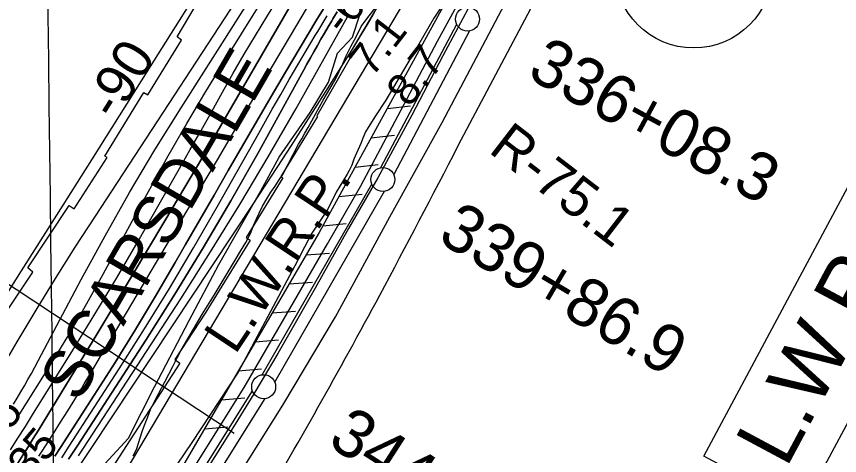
# Model space of a CAD drawing. Extents: x 3683613 to 3738215, y 469626 to 495384.
# Drawn here: x 3708751 to 3710470, y 489705 to 490621 of the extents above; entities that cross this region are included whole.
import ezdxf

# ---------------------------------------------------------------- set-up
doc = ezdxf.new("R2010")
doc.units = 0
for name, color, linetype in [('V-FLOD-BASE', 7, 'Continuous'), ('V-GRID-MAJR', 7, 'Continuous'), ('V-LEVE-TOET', 7, 'Continuous'), ('V-RIVR-EDGE', 7, 'Continuous'), ('V-RIVR-RANG', 7, 'Continuous'), ('V-RIVR-RANG-IDEN', 7, 'Continuous'), ('V-ROAD-CNTR', 7, 'Continuous'), ('V-ROAD-IDEN', 7, 'Continuous'), ('V-RRAP-FSHR', 7, 'Continuous'), ('V-RRAP-RVMT', 7, 'Continuous'), ('V-RRAP-RVMT-IDEN', 7, 'Continuous'), ('V-SITE-VEGE', 7, 'Continuous'), ('V-SURV-IDEN', 7, 'Continuous'), ('V-SURV-LINE', 7, 'Continuous'), ('V-TOPO-DPTH', 7, 'Continuous'), ('V-TOPO-MAJR', 7, 'Continuous'), ('V-TOPO-MINR', 7, 'Continuous'), ('V-TOPO-MINR-IDEN', 7, 'Continuous'), ('V-TOPO-WATR', 7, 'Continuous'), ('V-TOPO-WATR-IDEN', 7, 'Continuous')]:
    doc.layers.add(name, color=color, linetype=linetype)

msp = doc.modelspace()

# ---------------------------------------------------------------- linework, layer by layer
at = {"layer": 'V-FLOD-BASE'}
msp.add_lwpolyline([(3710488.1210000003, 492108.07800000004), (3710465.957, 492063.858), (3710432.7260000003, 491993.494), (3710381.162, 491883.912), (3710347.526, 491820.846), (3710304.3310000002, 491742.00800000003), (3710247.37, 491639.711), (3710187.739, 491530.495), (3710125.045, 491417.814), (3710045.919, 491273.215), (3709968.3140000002, 491133.613), (3709904.093, 491017.471), (3709815.7830000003, 490859.791), (3709724.8000000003, 490695.194), (3709641.097, 490538.679), (3709576.892, 490415.24), (3709505.796, 490284.105), (3709444.235, 490178.34), (3709374.6580000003, 490053.735), (3709297.0470000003, 489917.588), (3709246.568, 489833.74100000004), (3709207.558, 489769.893), (3709137.944, 489659.49700000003)], dxfattribs=at)
at = {"layer": 'V-GRID-MAJR'}
msp.add_spline([(3708998.322, 475286.336), (3708926.955, 481343.722), (3708855.552, 487404.19200000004), (3708784.148, 493464.672), (3708784.112, 493467.745)], degree=3, dxfattribs=at)
at = {"layer": 'V-LEVE-TOET'}
for points in [[(3709127.458, 489688.473), (3709226.79, 489846.472), (3709309.472, 489988.933), (3709400.463, 490146.514), (3709470.0870000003, 490267.483), (3709541.662, 490402.764), (3709630.242, 490569.47500000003), (3709734.258, 490760.865), (3709852.131, 490971.36), (3709928.071, 491109.43200000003), (3709995.693, 491236.359), (3710116.333, 491452.425), (3710217.594, 491633.47500000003), (3710299.082, 491777.123), (3710334.2770000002, 491842.776), (3710368.683, 491907.235), (3710405.437, 491985.604), (3710451.666, 492087.84), (3710478.157, 492139.16500000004), (3710525.64, 492217.167), (3710568.767, 492289.99), (3710609.5300000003, 492354.065), (3710686.148, 492464.93200000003)], [(3709166.6, 489585.58900000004), (3709307.486, 489809.653), (3709417.08, 489994.3), (3709530.5870000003, 490202.799), (3709640.15, 490399.76300000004), (3709757.595, 490622.57800000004), (3709875.437, 490845.392), (3710003.187, 491078.561), (3710091.026, 491224.61), (3710184.3570000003, 491398.487), (3710274.144, 491559.642), (3710352.846, 491704.874), (3710435.4930000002, 491861.24100000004), (3710480.562, 491951.553), (3710507.8140000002, 492015.594), (3710530.754, 492057.773), (3710575.47, 492129.805), (3710617.806, 492200.641), (3710663.315, 492274.265), (3710708.4220000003, 492348.288), (3710749.165, 492421.105), (3710749.691, 492422.19200000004)]]:
    msp.add_lwpolyline(points, dxfattribs=at)
at = {"layer": 'V-RIVR-EDGE'}
msp.add_lwpolyline([(3708902.92788884, 489651.8434469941), (3708985.393314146, 489741.088201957), (3709039.6880930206, 489848.4124138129), (3709112.068266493, 489986.30856394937), (3709173.590671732, 490103.2201300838), (3709261.619321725, 490257.2864051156), (3709299.6133462, 490327.4306728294), (3709364.678312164, 490420.32041392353), (3709402.65600795, 490483.86112905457), (3709421.4159468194, 490544.4477310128), (3709452.714384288, 490577.3883037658), (3709467.8382435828, 490624.1763841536)], dxfattribs=at)
at = {"layer": 'V-RIVR-RANG'}
msp.add_line((3709205.5492000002, 489750.77359999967), (3708571.0020000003, 490169.0435999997), dxfattribs=at)
at = {"layer": 'V-ROAD-CNTR'}
msp.add_lwpolyline([(3709673.5196140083, 490351.3492712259), (3709928.016105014, 490832.0473098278)], dxfattribs=at)
msp.add_spline([(3708996.39496826, 489204.921564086), (3709136.146688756, 489393.6581866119), (3709247.0444669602, 489572.81082830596), (3709509.81394142, 490039.673894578), (3709673.5196140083, 490351.3492712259)], degree=3, dxfattribs=at)
at = {"layer": 'V-ROAD-IDEN'}
msp.add_circle((3710165.10723124, 490720.14441497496), 165.00000000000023, dxfattribs=at)
msp.add_circle((3710165.10723124, 490720.14441497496), 165.00000000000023, dxfattribs=at)
at = {"layer": 'V-RRAP-FSHR'}
for p, q in [((3709525.532, 490429.199), (3709574.077, 490434.482)), ((3709491.822, 490367.851), (3709540.366, 490373.134)), ((3709458.112, 490306.50200000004), (3709506.656, 490311.786)), ((3709424.4020000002, 490245.15400000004), (3709472.946, 490250.43700000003)), ((3709390.6920000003, 490183.805), (3709439.236, 490189.08900000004)), ((3709355.719, 490123.173), (3709404.387, 490127.152)), ((3709320.375, 490062.751), (3709369.043, 490066.73)), ((3709285.031, 490002.329), (3709333.7, 490006.308)), ((3709249.688, 489941.907), (3709298.356, 489945.886)), ((3709214.344, 489881.485), (3709263.012, 489885.46400000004)), ((3709179, 489821.063), (3709227.669, 489825.042)), ((3709143.657, 489760.641), (3709192.325, 489764.62))]:
    msp.add_line(p, q, dxfattribs=at)
for points in [[(3711144.2693976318, 493495.2085696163), (3710844.9417469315, 492995.6586945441), (3710747.4569468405, 492888.3434944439), (3710649.4273787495, 492766.36666233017), (3710562.8788986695, 492613.96679018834), (3710524.505522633, 492455.7014460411), (3710021.7706741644, 491498.30650114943), (3709655.6271858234, 490813.15424451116), (3708953.14270517, 489628.64019540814), (3708254.0783845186, 488664.57696251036), (3707909.117360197, 488281.9696021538), (3707317.720495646, 487588.7564175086), (3707033.3884633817, 487194.8830091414), (3706789.6191191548, 486733.10816071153), (3706487.5186388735, 486278.7859842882), (3706334.6231507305, 486096.2067841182), (3706130.42116654, 485816.0035198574), (3706129.95627054, 485815.0778238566)], [(3709642.116, 490641.367), (3709383.044, 490169.887), (3709030.0100000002, 489566.356), (3708702.955, 489063.51900000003), (3708332.018, 488580.79600000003), (3707925.827, 488082.824), (3707687.39, 487979.061), (3707477.826, 487713.998)], [(3709532.3510000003, 490441.607), (3709383.044, 490169.887), (3709054.4820000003, 489608.193)]]:
    msp.add_lwpolyline(points, dxfattribs=at)
at = {"layer": 'V-RRAP-RVMT'}
for p, q in [((3709086.794000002, 490578.27), (3709166.0720000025, 490712.12800000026)), ((3709522.999000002, 490672.16500000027), (3709447.751000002, 490545.95900000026)), ((3709095.7260000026, 490571.54800000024), (3709086.794000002, 490578.27)), ((3709025.118000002, 490457.12800000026), (3709095.726000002, 490571.54800000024)), ((3709452.802000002, 490542.753), (3709378.0420000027, 490413.53500000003)), ((3709447.751000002, 490545.95900000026), (3709452.802000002, 490542.75300000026)), ((3708935.860000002, 490329.496), (3709017.0930000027, 490462.52100000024)), ((3709017.0930000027, 490462.52100000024), (3709025.118000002, 490457.12800000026)), ((3709379.7620000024, 490412.358), (3709303.3230000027, 490287.06900000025)), ((3709378.0420000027, 490413.53500000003), (3709379.7620000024, 490412.358)), ((3708871.739000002, 490219.531), (3708940.4970000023, 490326.8270000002)), ((3708940.4970000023, 490326.8270000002), (3708935.860000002, 490329.4960000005)), ((3709307.3550000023, 490284.10700000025), (3709230.469000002, 490159.933)), ((3709303.3230000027, 490287.06900000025), (3709307.3550000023, 490284.10700000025)), ((3708774.6250000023, 490096.06400000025), (3708861.282000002, 490226.38800000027)), ((3708861.282000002, 490226.38800000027), (3708871.739000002, 490219.531)), ((3709239.3520000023, 490154.23800000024), (3709146.7880000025, 490004.01900000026)), ((3709230.469000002, 490159.933), (3709239.3520000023, 490154.238)), ((3708785.5010000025, 490087.607), (3708774.625000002, 490096.064)), ((3708702.940000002, 489964.58900000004), (3708785.5010000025, 490087.607)), ((3709146.788000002, 490004.01900000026), (3709082.068000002, 489904.978)), ((3709082.0680000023, 489904.978), (3709092.268000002, 489897.793)), ((3709092.268000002, 489897.793), (3708928.399000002, 489645.135))]:
    msp.add_line(p, q, dxfattribs=at)
at = {"layer": 'V-SITE-VEGE'}
for points in [[(3709648.664, 490657.893), (3709622.552, 490617.134), (3709591.39, 490563.059), (3709522.427, 490446.282), (3709499.43, 490411.396), (3709479.554, 490380.043), (3709474.111, 490367.11600000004), (3709469.833, 490356.14900000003), (3709455.832, 490322.855), (3709451.167, 490310.712), (3709446.111, 490299.352), (3709441.433, 490291.908), (3709434.032, 490278.976), (3709426.628, 490266.82800000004), (3709418.833, 490254.286), (3709400.926, 490218.634), (3709368.184, 490168.858), (3709352.6070000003, 490139.471), (3709332.361, 490100.29000000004), (3709213.974, 489878.912), (3709117.31, 489731.935), (3709026.4820000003, 489598.277)], [(3708994.9080000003, 489704.23600000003), (3709001.5270000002, 489717.556), (3709005.7970000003, 489730.479), (3709009.682, 489741.444), (3709013.561, 489754.75800000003), (3709018.222, 489768.074), (3709025.22, 489785.699), (3709031.051, 489800.973), (3709040.007, 489818.996), (3709061.0330000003, 489858.569), (3709077.387, 489890.30700000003), (3709086.341, 489908.327), (3709094.907, 489924.392), (3709139.711, 490000.416), (3709164.265, 490039.213), (3709207.9020000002, 490112.49700000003), (3709219.202, 490130.914), (3709229.721, 490148.941), (3709235.562, 490159.912), (3709241.0100000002, 490171.661), (3709246.062, 490184.979), (3709252.29, 490198.691), (3709257.738, 490210.444), (3709265.133, 490225.331), (3709273.704, 490240.222), (3709282.2770000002, 490253.94), (3709291.245, 490266.484), (3709298.257, 490278.239), (3709307.223, 490291.174), (3709340.321, 490354.646), (3709346.946, 490365.619), (3709353.176, 490377.375), (3709360.191, 490389.521), (3709367.588, 490403.235), (3709376.159, 490418.126), (3709383.948, 490432.624), (3709391.74, 490445.94800000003), (3709400.698, 490461.621), (3709408.4930000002, 490474.552), (3709417.453, 490489.836), (3709424.846, 490505.897), (3709431.074, 490518.826), (3709439.633, 490538.802), (3709448.974, 490558), (3709457.153, 490572.107), (3709463.383, 490583.86), (3709471.168, 490600.316), (3709482.477, 490615.995), (3709501.9760000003, 490641.087)]]:
    msp.add_lwpolyline(points, dxfattribs=at)
at = {"layer": 'V-SURV-LINE'}
for points in [[(3709512.226905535, 490305.42979773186), (3709670.391846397, 490604.7564183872)], [(3709696.9223240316, 490590.75163672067), (3709538.757119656, 490291.4245173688)], [(3709264.288686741, 489873.1648826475), (3709493.190976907, 490270.92568749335)], [(3709519.1935479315, 490255.96352513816), (3709290.2907091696, 489858.20176700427)], [(3709001.2057779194, 489451.5145851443), (3709244.0121502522, 489839.3961509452)], [(3709269.432690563, 489823.4651632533), (3709026.6256390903, 489435.5825125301)]]:
    msp.add_lwpolyline(points, dxfattribs=at)
for centre in [(3709692.99516, 490615.4263400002), (3709516.15358, 490280.75503), (3709267.32776, 489848.37326)]:
    msp.add_circle(centre, 25, dxfattribs=at)
at = {"layer": 'V-TOPO-DPTH'}
for points in [[(3709333.1665543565, 490661.4190842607), (3709200.133285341, 490431.6529415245), (3709130.8830893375, 490312.9404263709), (3709061.120578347, 490194.5319992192), (3708990.5895948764, 490076.57970407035), (3708919.5462964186, 489958.93149692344), (3708796.93098558, 489757.3636162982), (3708786.289854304, 489740.0310906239), (3708775.5545220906, 489722.757647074), (3708764.6778884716, 489705.5728267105), (3708753.707053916, 489688.44708847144)], [(3709333.1665543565, 490661.4190842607), (3709200.133285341, 490431.6529415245), (3709130.8830893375, 490312.9404263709), (3709061.120578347, 490194.5319992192), (3708990.5895948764, 490076.57970407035), (3708919.5462964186, 489958.93149692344), (3708796.93098558, 489757.3636162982), (3708786.289854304, 489740.0310906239), (3708775.5545220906, 489722.757647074), (3708764.6778884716, 489705.5728267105), (3708753.707053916, 489688.44708847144)], [(3708798.17711699, 489703.65342116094), (3708802.1547896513, 489709.73145263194), (3708806.103012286, 489715.8289108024), (3708828.454356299, 489750.624498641), (3708843.442510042, 489774.20479226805), (3708858.279161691, 489797.8790256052), (3708872.8885602, 489821.6941685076), (3708887.346456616, 489845.6032511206), (3708892.6251459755, 489854.4277379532), (3708909.5964106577, 489882.8268826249), (3708926.551241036, 489911.23582584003), (3708943.481419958, 489939.6594668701), (3708960.3951645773, 489968.09290644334), (3709063.9324218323, 490142.31977210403), (3709117.267545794, 490232.1569702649), (3709170.5512417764, 490322.02463092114), (3709223.7577957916, 490411.93798532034), (3709276.9129218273, 490501.8818022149), (3709367.8898048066, 490655.9747520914)], [(3708798.17711699, 489703.65342116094), (3708802.1547896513, 489709.73145263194), (3708806.103012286, 489715.8289108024), (3708828.454356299, 489750.624498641), (3708843.442510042, 489774.20479226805), (3708858.279161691, 489797.8790256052), (3708872.8885602, 489821.6941685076), (3708887.346456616, 489845.6032511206), (3708892.6251459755, 489854.4277379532), (3708909.5964106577, 489882.8268826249), (3708926.551241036, 489911.23582584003), (3708943.481419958, 489939.6594668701), (3708960.3951645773, 489968.09290644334), (3709063.9324218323, 490142.31977210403), (3709117.267545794, 490232.1569702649), (3709170.5512417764, 490322.02463092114), (3709223.7577957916, 490411.93798532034), (3709276.9129218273, 490501.8818022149), (3709367.8898048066, 490655.9747520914)], [(3708831.3464659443, 489703.3731193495), (3708843.022561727, 489721.293303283), (3708913.6485490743, 489830.6621018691), (3708957.1343662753, 489899.1436369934), (3708999.9158690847, 489968.05501421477), (3709041.6409003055, 490037.61115458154), (3709082.6616171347, 490107.5971370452), (3709104.3429179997, 490145.24341713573), (3709133.9972601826, 490196.72720376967), (3709163.65533083, 490248.2088422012), (3709193.318994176, 490299.6872583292), (3709222.9863859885, 490351.16352625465), (3709252.7862717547, 490402.56195935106), (3709282.759077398, 490453.85876691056), (3709312.991262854, 490505.0031361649), (3709343.396368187, 490556.0458798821), (3709376.2931589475, 490610.95486190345), (3709391.865491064, 490637.0360999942)], [(3709391.865491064, 490637.0360999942), (3709376.2931589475, 490610.95486190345), (3709343.396368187, 490556.0458798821), (3709312.991262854, 490505.0031361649), (3709282.759077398, 490453.85876691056), (3709252.7862717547, 490402.56195935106), (3709222.9863859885, 490351.16352625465), (3709193.318994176, 490299.6872583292), (3709163.65533083, 490248.2088422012), (3709133.9972601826, 490196.72720376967), (3709104.3429179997, 490145.24341713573), (3709082.6616171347, 490107.5971370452), (3709041.6409003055, 490037.61115458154), (3708999.9158690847, 489968.05501421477), (3708957.1343662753, 489899.1436369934), (3708913.6485490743, 489830.6621018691), (3708843.022561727, 489721.293303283), (3708831.3464659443, 489703.3731193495)], [(3709421.0170566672, 490630.87753815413), (3709412.0134593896, 490615.9999444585), (3709409.4110852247, 490611.7126904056), (3709401.757054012, 490598.9508726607), (3709394.19401935, 490586.13600025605), (3709386.767479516, 490573.2415458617), (3709379.431936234, 490560.2940368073), (3709372.174011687, 490547.3015218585), (3709364.928558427, 490534.3020675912), (3709357.7018120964, 490521.2922043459), (3709350.4875370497, 490508.27540178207), (3709254.7829131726, 490335.30109759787), (3709198.7040573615, 490236.4046956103), (3709141.2644203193, 490138.32447436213), (3709081.783611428, 490041.46852422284), (3709020.942021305, 489945.42875482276), (3708879.058317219, 489726.56624469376), (3708859.806019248, 489697.1633949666)], [(3709421.0170566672, 490630.87753815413), (3709412.0134593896, 490615.9999444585), (3709409.4110852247, 490611.7126904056), (3709401.757054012, 490598.9508726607), (3709394.19401935, 490586.13600025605), (3709386.767479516, 490573.2415458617), (3709379.431936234, 490560.2940368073), (3709372.174011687, 490547.3015218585), (3709364.928558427, 490534.3020675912), (3709357.7018120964, 490521.2922043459), (3709350.4875370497, 490508.27540178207), (3709254.7829131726, 490335.30109759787), (3709198.7040573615, 490236.4046956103), (3709141.2644203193, 490138.32447436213), (3709081.783611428, 490041.46852422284), (3709020.942021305, 489945.42875482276), (3708879.058317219, 489726.56624469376), (3708859.806019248, 489697.1633949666)], [(3708866.3943378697, 489657.57707222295), (3709244.0474646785, 490227.24674819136), (3709284.9607464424, 490289.472742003), (3709325.5579856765, 490351.9025548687), (3709365.6811611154, 490414.6380963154), (3709405.4882940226, 490477.5774568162), (3709453.795719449, 490554.60092332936), (3709469.0783141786, 490579.26202141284), (3709484.182607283, 490604.03053901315), (3709499.019447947, 490628.9601858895)]]:
    msp.add_lwpolyline(points, dxfattribs=at)
at = {"layer": 'V-TOPO-MAJR'}
msp.add_lwpolyline([(3708738.7696705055, 489716.5623678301), (3708754.3343734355, 489740.6941754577), (3708769.698920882, 489764.9539116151), (3708784.93003134, 489789.29893345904), (3708868.61857382, 489924.3032981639), (3708914.8275478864, 489999.8462270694), (3708960.432470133, 490075.7472265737), (3709005.1313146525, 490152.1853319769), (3709049.2261073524, 490228.9815079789), (3709091.5057620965, 490303.64131530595), (3709113.9896787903, 490343.3863081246), (3709136.4497803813, 490383.14474032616), (3709158.874159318, 490422.9233316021), (3709181.2747231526, 490462.7153622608), (3709203.864515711, 490502.39619285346), (3709226.7303577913, 490541.9153586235), (3709250.0102741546, 490581.1920271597), (3709273.566240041, 490620.3070308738), (3709298.6343230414, 490661.4422246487)], dxfattribs=at)
at = {"layer": 'V-TOPO-MINR'}
for points in [[(3708628.7016081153, 489879.97848833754), (3708761.9592428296, 490090.1303164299), (3708835.3078283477, 490205.95926788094), (3708908.5623844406, 490321.8475765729), (3708981.675896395, 490437.8249211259), (3709054.695378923, 490553.86162291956), (3709205.7934424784, 490794.2988750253)], [(3708698.506348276, 489850.47263402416), (3708752.5728749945, 489941.9492363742), (3708792.3618593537, 490008.23034866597), (3708832.749183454, 490074.13916167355), (3708874.0340171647, 490139.48952575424), (3708915.9171906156, 490204.46759055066), (3709280.1, 490761.07)], [(3708745.004746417, 489812.07413320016), (3708752.880794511, 489824.63867680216), (3708760.565686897, 489837.3161792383), (3708767.9638457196, 489850.16311992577), (3708775.170848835, 489863.1230194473), (3708782.217848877, 489876.1765653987), (3708789.242890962, 489889.2418822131), (3708796.2349961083, 489902.3248553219), (3708803.205143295, 489915.41959929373), (3708886.465236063, 490072.31564282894), (3708936.092476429, 490163.2604688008), (3708987.1093266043, 490253.39728490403), (3709040.210591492, 490342.32208620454), (3709094.7014661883, 490430.4388776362), (3709285.417906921, 490730.96617483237)], [(3708744.2462386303, 489770.3683067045), (3708752.9832795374, 489784.0695299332), (3708809.7959466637, 489874.0562962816), (3708835.2879117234, 489915.21457389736), (3708860.3015984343, 489956.65594626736), (3708884.5978676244, 489998.5219607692), (3708908.4158584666, 490040.6710700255), (3708931.8401801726, 490083.0517466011), (3708955.218216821, 490125.45789025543), (3708978.526825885, 490167.9022345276), (3709001.7891498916, 490210.37204587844), (3709030.0842591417, 490262.13063837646), (3709068.0376128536, 490330.1609084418), (3709106.7613585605, 490397.7409024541), (3709146.6406922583, 490464.6454823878), (3709187.2904179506, 490531.09978626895), (3709291.468486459, 490698.16802959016)], [(3708753.707053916, 489688.44708847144), (3708764.6778884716, 489705.5728267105), (3708775.5545220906, 489722.757647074), (3708786.289854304, 489740.0310906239), (3708796.93098558, 489757.3636162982), (3708919.5462964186, 489958.93149692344), (3708990.5895948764, 490076.57970407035), (3709061.120578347, 490194.5319992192), (3709130.8830893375, 490312.9404263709), (3709200.133285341, 490431.6529415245), (3709333.1665543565, 490661.4190842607)], [(3708798.17711699, 489703.65342116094), (3708802.1547896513, 489709.73145263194), (3708806.103012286, 489715.8289108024), (3708828.454356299, 489750.624498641), (3708843.442510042, 489774.20479226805), (3708858.279161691, 489797.8790256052), (3708872.8885602, 489821.6941685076), (3708887.346456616, 489845.6032511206), (3708892.6251459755, 489854.4277379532), (3708909.5964106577, 489882.8268826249), (3708926.551241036, 489911.23582584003), (3708943.481419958, 489939.6594668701), (3708960.3951645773, 489968.09290644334), (3709063.9324218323, 490142.31977210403), (3709117.267545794, 490232.1569702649), (3709170.5512417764, 490322.02463092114), (3709223.7577957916, 490411.93798532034), (3709276.9129218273, 490501.8818022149), (3709367.8898048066, 490655.9747520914)], [(3708831.3464659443, 489703.3731193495), (3708843.022561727, 489721.293303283), (3708913.6485490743, 489830.6621018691), (3708957.1343662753, 489899.1436369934), (3708999.9158690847, 489968.05501421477), (3709041.6409003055, 490037.61115458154), (3709082.6616171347, 490107.5971370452), (3709104.3429179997, 490145.24341713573), (3709133.9972601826, 490196.72720376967), (3709163.65533083, 490248.2088422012), (3709193.318994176, 490299.6872583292), (3709222.9863859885, 490351.16352625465), (3709252.7862717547, 490402.56195935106), (3709282.759077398, 490453.85876691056), (3709312.991262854, 490505.0031361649), (3709343.396368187, 490556.0458798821), (3709376.2931589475, 490610.95486190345), (3709391.865491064, 490637.0360999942)], [(3708859.806019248, 489697.1633949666), (3708879.058317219, 489726.56624469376), (3709020.942021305, 489945.42875482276), (3709081.783611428, 490041.46852422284), (3709141.2644203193, 490138.32447436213), (3709198.7040573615, 490236.4046956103), (3709254.7829131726, 490335.30109759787), (3709350.4875370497, 490508.27540178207), (3709357.7018120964, 490521.2922043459), (3709364.928558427, 490534.3020675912), (3709372.174011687, 490547.3015218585), (3709379.431936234, 490560.2940368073), (3709386.767479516, 490573.2415458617), (3709394.19401935, 490586.13600025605), (3709401.757054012, 490598.9508726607), (3709409.4110852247, 490611.7126904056), (3709412.0134593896, 490615.9999444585), (3709421.0170566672, 490630.87753815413)], [(3708880.4751390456, 489703.8078406), (3709094.199789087, 490031.9813054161), (3709156.607768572, 490129.8644431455), (3709217.737000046, 490228.5228985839), (3709276.9481095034, 490328.3443305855), (3709334.88047095, 490428.9410802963), (3709442.514605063, 490620.091051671), (3709445.627730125, 490625.71725115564)], [(3708845.65056589, 489700.2529933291), (3708861.1299081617, 489723.94900378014), (3708965.7025169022, 489885.5507917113), (3709018.6729992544, 489969.0559368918), (3709070.623116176, 490053.17852990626), (3709121.042684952, 490138.22729467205), (3709170.4418882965, 490223.8935072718), (3709232.640109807, 490334.0465424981), (3709250.185726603, 490365.0932312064), (3709267.7465146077, 490396.1313289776), (3709285.3300594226, 490427.15654034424), (3709302.9287754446, 490458.173160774), (3709320.660093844, 490489.11237651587), (3709338.5530209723, 490519.95699054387), (3709356.688361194, 490550.6597020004), (3709374.985310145, 490581.2678117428), (3709380.1396151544, 490589.81359839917), (3709399.522948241, 490622.0540974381)]]:
    msp.add_lwpolyline(points, dxfattribs=at)
at = {"layer": 'V-TOPO-WATR'}
msp.add_lwpolyline([(3708866.3943378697, 489657.57707222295), (3709244.0474646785, 490227.24674819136), (3709284.9607464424, 490289.472742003), (3709325.5579856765, 490351.9025548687), (3709365.6811611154, 490414.6380963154), (3709405.4882940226, 490477.5774568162), (3709453.795719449, 490554.60092332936), (3709469.0783141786, 490579.26202141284), (3709484.182607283, 490604.03053901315), (3709499.019447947, 490628.9601858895)], dxfattribs=at)
at = {"layer": 'V-TOPO-WATR-IDEN'}
msp.add_line((3710366.361997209, 489548.5055145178), (3710720.7732709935, 490210.84537367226), dxfattribs=at)
msp.add_lwpolyline([(3710225.9913328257, 489342.3748115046), (3710313.7151037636, 489634.9639712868), (3710186.110126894, 489703.2447427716), (3710487.3676561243, 490266.24306884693), (3710614.9726329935, 490197.96229736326), (3710814.3914576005, 490441.99308879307)], dxfattribs=at)

# ---------------------------------------------------------------- texts
at = {"layer": 'V-RIVR-RANG'}
for s, height, rotation, p in [('-6', 66.99999999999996, 52.29832571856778, (3709434.9665945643, 490579.62744855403)), ('7.1', 66.99999999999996, 52.29832571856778, (3709493.585349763, 490491.947354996)), ('8.7', 66.99999999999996, 52.29832571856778, (3709571.399520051, 490429.10302029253)), ('-75', 66.99999999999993, 49.90424999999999, (3708684.62951126, 489694.4628807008)), ('-35', 66.99999999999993, 49.90424999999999, (3708758.928811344, 489627.44548220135))]:
    msp.add_text(s, height=height, rotation=rotation, dxfattribs=at).set_placement(p)
at = {"layer": 'V-RIVR-RANG-IDEN'}
msp.add_text('R-75.1', height=82.999998, rotation=322.43505890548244, dxfattribs=at).set_placement((3709734.495918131, 490338.8452677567))
at = {"layer": 'V-RRAP-RVMT-IDEN'}
msp.add_text('SCARSDALE', height=99.99980199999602, rotation=59.89579471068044, dxfattribs=at).set_placement((3708881.2862129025, 489812.4962101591))
at = {"layer": 'V-SURV-IDEN'}
for s, height, rotation, p in [('336+08.3', 100, 331.47138887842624, (3709814.1391044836, 490494.8159326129)), ('339+86.9', 100.00000000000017, 329.404444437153, (3709627.60706544, 490153.0623138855)), ('344+85.8', 100.00000000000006, 327.2786111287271, (3709397.770454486, 489728.0107033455))]:
    msp.add_text(s, height=height, rotation=rotation, dxfattribs=at).set_placement(p)
at = {"layer": 'V-TOPO-MINR-IDEN'}
msp.add_text('-90', height=83, rotation=57.81864661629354, dxfattribs=at).set_placement((3708958.534170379, 490401.0968867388))
at = {"layer": 'V-TOPO-WATR-IDEN'}
for height, rotation, p in [(82.99999999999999, 56.37916252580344, (3709207.7117365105, 489913.35064932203)), (124.49949300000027, 61.84892745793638, (3710358.342319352, 489676.59130186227))]:
    msp.add_text('L.W.R.P.', height=height, rotation=rotation, dxfattribs=at).set_placement(p)

doc.saveas('drawing.dxf')
